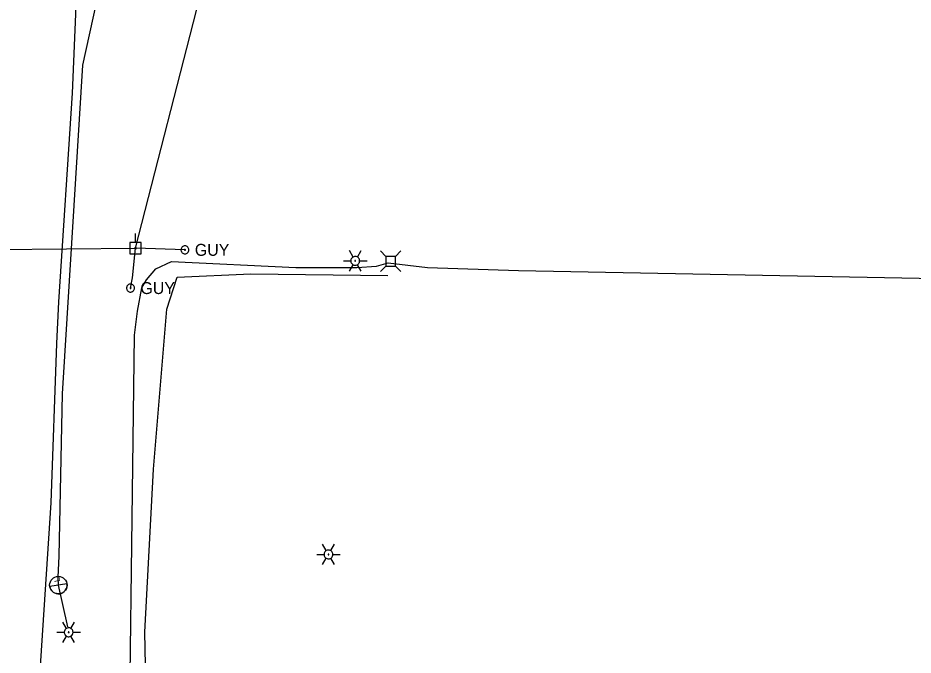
# Model space of a CAD drawing. Extents: x 596028 to 606371, y 330010 to 403088.
# Drawn here: x 604446.4 to 604735.5, y 338656.8 to 338862.5 of the extents above; entities that cross this region are included whole.
import ezdxf

# ---------------------------------------------------------------- set-up
doc = ezdxf.new("R2010")
doc.units = 0
for name, color, linetype in [('E_FTMS_Conduit', 7, 'Continuous'), ('E_LTG', 7, 'Continuous'), ('E_LTG_CID', 7, 'Continuous'), ('E_UTL_EGuyWire', 7, 'Continuous'), ('E_UTL_EPowerPole', 7, 'Continuous'), ('E_UTL_Overhead', 7, 'Continuous'), ('E_UTL_T', 7, 'Continuous'), ('E_UTL_T_UG', 7, 'Continuous')]:
    doc.layers.add(name, color=color, linetype=linetype)

# ---------------------------------------------------------------- blocks, each defined once
blk = doc.blocks.new('_U273')
at = {"layer": 'E_LTG'}
blk.add_lwpolyline([(0.001, -0.171), (0.001, 0.172)], dxfattribs=at)
blk.add_circle((0.001, 0), 0.171, dxfattribs=at)
blk.add_arc((0.001, 0), 0.171, 90, 270, dxfattribs=at)
blk.add_text('L', height=0.108, dxfattribs=at).set_placement((0.066, -0.042))

msp = doc.modelspace()

# ---------------------------------------------------------------- linework, layer by layer
at = {"layer": 'E_FTMS_Conduit'}
msp.add_lwpolyline([(604482.26, 338261.55), (604473.93, 338334.41), (604464.29, 338400.61), (604460.79, 338428.69), (604454.21, 338489.14), (604450.76, 338535.77), (604450.59, 338564.2), (604449.65, 338594.55), (604451.53, 338620.45), (604457.08, 338705.91), (604458.98, 338757.42), (604459.6, 338770.85), (604464.03, 338838.22), (604466.7, 338902.27), (604467.92, 338969.11), (604469.17, 339000.91), (604443.18, 339030.65), (604422.51, 339055.17), (604397.22, 339086.29), (604379.91, 339100.81)], dxfattribs=at)
at = {"layer": 'E_LTG'}
for points in [[(604554.58, 338785.31), (604553.39, 338787.37)], [(604556.72, 338784.07), (604556.69, 338784.34), (604556.62, 338784.6), (604556.49, 338784.84), (604556.33, 338785.06), (604556.12, 338785.23), (604555.88, 338785.37), (604555.63, 338785.46), (604555.36, 338785.5), (604555.09, 338785.48), (604554.82, 338785.42), (604554.58, 338785.31), (604554.36, 338785.15), (604554.17, 338784.95), (604554.02, 338784.72), (604553.92, 338784.47), (604553.87, 338784.2), (604553.87, 338783.93), (604553.92, 338783.67), (604554.02, 338783.41), (604554.17, 338783.19), (604554.36, 338782.99), (604554.58, 338782.83), (604554.82, 338782.72), (604555.09, 338782.65), (604555.36, 338782.64), (604555.63, 338782.68), (604555.88, 338782.77), (604556.12, 338782.9), (604556.33, 338783.08), (604556.49, 338783.3), (604556.62, 338783.54), (604556.69, 338783.8), (604556.72, 338784.07)], [(604556.72, 338784.07), (604556.69, 338784.34), (604556.62, 338784.6), (604556.49, 338784.84), (604556.33, 338785.06), (604556.12, 338785.23), (604555.88, 338785.37), (604555.63, 338785.46), (604555.36, 338785.5), (604555.09, 338785.48), (604554.82, 338785.42), (604554.58, 338785.31), (604554.36, 338785.15), (604554.17, 338784.95), (604554.02, 338784.72), (604553.92, 338784.47), (604553.87, 338784.2), (604553.87, 338783.93), (604553.92, 338783.67), (604554.02, 338783.41), (604554.17, 338783.19), (604554.36, 338782.99), (604554.58, 338782.83), (604554.82, 338782.72), (604555.09, 338782.65), (604555.36, 338782.64), (604555.63, 338782.68), (604555.88, 338782.77), (604556.12, 338782.9), (604556.33, 338783.08), (604556.49, 338783.3), (604556.62, 338783.54), (604556.69, 338783.8), (604556.72, 338784.07)], [(604556.72, 338784.07), (604556.69, 338784.34), (604556.62, 338784.6), (604556.49, 338784.84), (604556.33, 338785.06), (604556.12, 338785.23), (604555.88, 338785.37), (604555.63, 338785.46), (604555.36, 338785.5), (604555.09, 338785.48), (604554.82, 338785.42), (604554.58, 338785.31), (604554.36, 338785.15), (604554.17, 338784.95), (604554.02, 338784.72), (604553.92, 338784.47), (604553.87, 338784.2), (604553.87, 338783.93), (604553.92, 338783.67), (604554.02, 338783.41), (604554.17, 338783.19), (604554.36, 338782.99), (604554.58, 338782.83), (604554.82, 338782.72), (604555.09, 338782.65), (604555.36, 338782.64), (604555.63, 338782.68), (604555.88, 338782.77), (604556.12, 338782.9), (604556.33, 338783.08), (604556.49, 338783.3), (604556.62, 338783.54), (604556.69, 338783.8), (604556.72, 338784.07)], [(604556.01, 338785.31), (604557.2, 338787.37)], [(604551.48, 338784.07), (604553.86, 338784.07)], [(604553.39, 338780.77), (604554.58, 338782.83)], [(604555.41, 338784.07), (604555.41, 338784.09), (604555.4, 338784.11), (604555.39, 338784.13), (604555.38, 338784.15), (604555.36, 338784.17), (604555.34, 338784.18), (604555.32, 338784.18), (604555.3, 338784.19), (604555.27, 338784.19), (604555.25, 338784.18), (604555.23, 338784.17), (604555.21, 338784.16), (604555.2, 338784.14), (604555.19, 338784.12), (604555.18, 338784.1), (604555.17, 338784.08), (604555.17, 338784.06), (604555.18, 338784.04), (604555.19, 338784.01), (604555.2, 338784), (604555.21, 338783.98), (604555.23, 338783.97), (604555.25, 338783.96), (604555.27, 338783.95), (604555.3, 338783.95), (604555.32, 338783.95), (604555.34, 338783.96), (604555.36, 338783.97), (604555.38, 338783.99), (604555.39, 338784), (604555.4, 338784.02), (604555.41, 338784.05), (604555.41, 338784.07)], [(604557.2, 338780.77), (604556.01, 338782.83)], [(604556.72, 338784.07), (604559.1, 338784.07)], [(604545.94, 338690.53), (604544.75, 338692.6)], [(604547.37, 338690.53), (604548.56, 338692.6)], [(604548.08, 338689.3), (604548.06, 338689.57), (604547.98, 338689.83), (604547.86, 338690.07), (604547.69, 338690.28), (604547.48, 338690.46), (604547.25, 338690.6), (604546.99, 338690.68), (604546.72, 338690.72), (604546.45, 338690.71), (604546.19, 338690.65), (604545.94, 338690.53), (604545.72, 338690.38), (604545.53, 338690.18), (604545.39, 338689.95), (604545.28, 338689.7), (604545.23, 338689.43), (604545.23, 338689.16), (604545.28, 338688.89), (604545.39, 338688.64), (604545.53, 338688.41), (604545.72, 338688.22), (604545.94, 338688.06), (604546.19, 338687.95), (604546.45, 338687.88), (604546.72, 338687.87), (604546.99, 338687.91), (604547.25, 338688), (604547.48, 338688.13), (604547.69, 338688.31), (604547.86, 338688.52), (604547.98, 338688.76), (604548.06, 338689.03), (604548.08, 338689.3)], [(604548.08, 338689.3), (604548.06, 338689.57), (604547.98, 338689.83), (604547.86, 338690.07), (604547.69, 338690.28), (604547.48, 338690.46), (604547.25, 338690.6), (604546.99, 338690.68), (604546.72, 338690.72), (604546.45, 338690.71), (604546.19, 338690.65), (604545.94, 338690.53), (604545.72, 338690.38), (604545.53, 338690.18), (604545.39, 338689.95), (604545.28, 338689.7), (604545.23, 338689.43), (604545.23, 338689.16), (604545.28, 338688.89), (604545.39, 338688.64), (604545.53, 338688.41), (604545.72, 338688.22), (604545.94, 338688.06), (604546.19, 338687.95), (604546.45, 338687.88), (604546.72, 338687.87), (604546.99, 338687.91), (604547.25, 338688), (604547.48, 338688.13), (604547.69, 338688.31), (604547.86, 338688.52), (604547.98, 338688.76), (604548.06, 338689.03), (604548.08, 338689.3)], [(604548.08, 338689.3), (604548.06, 338689.57), (604547.98, 338689.83), (604547.86, 338690.07), (604547.69, 338690.28), (604547.48, 338690.46), (604547.25, 338690.6), (604546.99, 338690.68), (604546.72, 338690.72), (604546.45, 338690.71), (604546.19, 338690.65), (604545.94, 338690.53), (604545.72, 338690.38), (604545.53, 338690.18), (604545.39, 338689.95), (604545.28, 338689.7), (604545.23, 338689.43), (604545.23, 338689.16), (604545.28, 338688.89), (604545.39, 338688.64), (604545.53, 338688.41), (604545.72, 338688.22), (604545.94, 338688.06), (604546.19, 338687.95), (604546.45, 338687.88), (604546.72, 338687.87), (604546.99, 338687.91), (604547.25, 338688), (604547.48, 338688.13), (604547.69, 338688.31), (604547.86, 338688.52), (604547.98, 338688.76), (604548.06, 338689.03), (604548.08, 338689.3)], [(604542.85, 338689.3), (604545.23, 338689.3)], [(604544.75, 338686), (604545.94, 338688.06)], [(604546.78, 338689.3), (604546.77, 338689.32), (604546.77, 338689.34), (604546.76, 338689.36), (604546.74, 338689.38), (604546.73, 338689.39), (604546.71, 338689.4), (604546.68, 338689.41), (604546.66, 338689.41), (604546.64, 338689.41), (604546.62, 338689.41), (604546.6, 338689.4), (604546.58, 338689.39), (604546.56, 338689.37), (604546.55, 338689.35), (604546.54, 338689.33), (604546.54, 338689.31), (604546.54, 338689.28), (604546.54, 338689.26), (604546.55, 338689.24), (604546.56, 338689.22), (604546.58, 338689.21), (604546.6, 338689.19), (604546.62, 338689.18), (604546.64, 338689.18), (604546.66, 338689.18), (604546.68, 338689.18), (604546.71, 338689.19), (604546.73, 338689.2), (604546.74, 338689.21), (604546.76, 338689.23), (604546.77, 338689.25), (604546.77, 338689.27), (604546.78, 338689.3)], [(604548.56, 338686), (604547.37, 338688.06)], [(604548.08, 338689.3), (604550.47, 338689.3)], [(604462.03, 338665.4), (604460.84, 338667.46)], [(604463.46, 338665.4), (604464.65, 338667.46)], [(604458.93, 338664.16), (604461.31, 338664.16)], [(604464.17, 338664.16), (604464.14, 338664.43), (604464.07, 338664.69), (604463.94, 338664.93), (604463.78, 338665.14), (604463.57, 338665.32), (604463.33, 338665.46), (604463.08, 338665.55), (604462.81, 338665.59), (604462.54, 338665.57), (604462.27, 338665.51), (604462.03, 338665.4), (604461.81, 338665.24), (604461.62, 338665.04), (604461.47, 338664.81), (604461.37, 338664.56), (604461.32, 338664.29), (604461.32, 338664.02), (604461.37, 338663.76), (604461.47, 338663.5), (604461.62, 338663.27), (604461.81, 338663.08), (604462.03, 338662.92), (604462.27, 338662.81), (604462.54, 338662.74), (604462.81, 338662.73), (604463.08, 338662.77), (604463.33, 338662.86), (604463.57, 338662.99), (604463.78, 338663.17), (604463.94, 338663.39), (604464.07, 338663.63), (604464.14, 338663.89), (604464.17, 338664.16)], [(604464.17, 338664.16), (604464.14, 338664.43), (604464.07, 338664.69), (604463.94, 338664.93), (604463.78, 338665.14), (604463.57, 338665.32), (604463.33, 338665.46), (604463.08, 338665.55), (604462.81, 338665.59), (604462.54, 338665.57), (604462.27, 338665.51), (604462.03, 338665.4), (604461.81, 338665.24), (604461.62, 338665.04), (604461.47, 338664.81), (604461.37, 338664.56), (604461.32, 338664.29), (604461.32, 338664.02), (604461.37, 338663.76), (604461.47, 338663.5), (604461.62, 338663.27), (604461.81, 338663.08), (604462.03, 338662.92), (604462.27, 338662.81), (604462.54, 338662.74), (604462.81, 338662.73), (604463.08, 338662.77), (604463.33, 338662.86), (604463.57, 338662.99), (604463.78, 338663.17), (604463.94, 338663.39), (604464.07, 338663.63), (604464.14, 338663.89), (604464.17, 338664.16)], [(604464.17, 338664.16), (604464.14, 338664.43), (604464.07, 338664.69), (604463.94, 338664.93), (604463.78, 338665.14), (604463.57, 338665.32), (604463.33, 338665.46), (604463.08, 338665.55), (604462.81, 338665.59), (604462.54, 338665.57), (604462.27, 338665.51), (604462.03, 338665.4), (604461.81, 338665.24), (604461.62, 338665.04), (604461.47, 338664.81), (604461.37, 338664.56), (604461.32, 338664.29), (604461.32, 338664.02), (604461.37, 338663.76), (604461.47, 338663.5), (604461.62, 338663.27), (604461.81, 338663.08), (604462.03, 338662.92), (604462.27, 338662.81), (604462.54, 338662.74), (604462.81, 338662.73), (604463.08, 338662.77), (604463.33, 338662.86), (604463.57, 338662.99), (604463.78, 338663.17), (604463.94, 338663.39), (604464.07, 338663.63), (604464.14, 338663.89), (604464.17, 338664.16)], [(604462.86, 338664.16), (604462.86, 338664.18), (604462.85, 338664.2), (604462.84, 338664.22), (604462.83, 338664.24), (604462.81, 338664.25), (604462.79, 338664.27), (604462.77, 338664.27), (604462.75, 338664.28), (604462.72, 338664.28), (604462.7, 338664.27), (604462.68, 338664.26), (604462.66, 338664.25), (604462.65, 338664.23), (604462.64, 338664.21), (604462.63, 338664.19), (604462.62, 338664.17), (604462.62, 338664.15), (604462.63, 338664.12), (604462.64, 338664.1), (604462.65, 338664.08), (604462.66, 338664.07), (604462.68, 338664.05), (604462.7, 338664.05), (604462.72, 338664.04), (604462.75, 338664.04), (604462.77, 338664.04), (604462.79, 338664.05), (604462.81, 338664.06), (604462.83, 338664.08), (604462.84, 338664.09), (604462.85, 338664.11), (604462.86, 338664.14), (604462.86, 338664.16)], [(604464.17, 338664.16), (604466.55, 338664.16)], [(604460.84, 338660.86), (604462.03, 338662.92)], [(604464.65, 338660.86), (604463.46, 338662.92)]]:
    msp.add_lwpolyline(points, dxfattribs=at)
at = {"layer": 'E_LTG_CID'}
msp.add_lwpolyline([(604462.53, 338665.89), (604459.42, 338679.36), (604459.39, 338681.9), (604459.7, 338688.71), (604460.81, 338741.12), (604464.5, 338801.96), (604467.28, 338847.26), (604471.84, 338867.78), (604472.52, 338869.57), (604471.92, 338904.85), (604477.27, 339004.79), (604479.36, 339028.67), (604475.85, 339040.45), (604483.83, 339111.42), (604496.92, 339188.17), (604513.35, 339300.5)], dxfattribs=at)
at = {"layer": 'E_UTL_EGuyWire'}
msp.add_line((604500.28, 338787.62), (604484.4, 338788.18), dxfattribs=at)
for points in [[(604482.72, 338775.29), (604483.34, 338778.55), (604484.36, 338788.16)], [(604501.56, 338787.62), (604501.54, 338787.86), (604501.47, 338788.1), (604501.36, 338788.31), (604501.21, 338788.51), (604501.02, 338788.67), (604500.81, 338788.79), (604500.58, 338788.87), (604500.34, 338788.9), (604500.09, 338788.89), (604499.86, 338788.83), (604499.64, 338788.73), (604499.44, 338788.59), (604499.27, 338788.41), (604499.14, 338788.21), (604499.05, 338787.98), (604499, 338787.74), (604499, 338787.5), (604499.05, 338787.26), (604499.14, 338787.03), (604499.27, 338786.83), (604499.44, 338786.65), (604499.64, 338786.51), (604499.86, 338786.41), (604500.09, 338786.35), (604500.34, 338786.34), (604500.58, 338786.37), (604500.81, 338786.45), (604501.02, 338786.58), (604501.21, 338786.74), (604501.36, 338786.93), (604501.47, 338787.14), (604501.54, 338787.38), (604501.56, 338787.62)], [(604500.44, 338787.62), (604500.43, 338787.65), (604500.43, 338787.68), (604500.41, 338787.71), (604500.39, 338787.73), (604500.37, 338787.75), (604500.34, 338787.77), (604500.31, 338787.78), (604500.28, 338787.78), (604500.25, 338787.78), (604500.22, 338787.77), (604500.2, 338787.76), (604500.17, 338787.74), (604500.15, 338787.72), (604500.13, 338787.69), (604500.12, 338787.67), (604500.12, 338787.64), (604500.12, 338787.61), (604500.12, 338787.58), (604500.13, 338787.55), (604500.15, 338787.52), (604500.17, 338787.5), (604500.2, 338787.48), (604500.22, 338787.47), (604500.25, 338787.46), (604500.28, 338787.46), (604500.31, 338787.47), (604500.34, 338787.48), (604500.37, 338787.49), (604500.39, 338787.51), (604500.41, 338787.53), (604500.43, 338787.56), (604500.43, 338787.59), (604500.44, 338787.62)], [(604484, 338775.29), (604483.98, 338775.53), (604483.91, 338775.76), (604483.8, 338775.98), (604483.64, 338776.17), (604483.46, 338776.33), (604483.25, 338776.45), (604483.02, 338776.53), (604482.78, 338776.57), (604482.53, 338776.56), (604482.3, 338776.5), (604482.07, 338776.4), (604481.88, 338776.25), (604481.71, 338776.08), (604481.58, 338775.87), (604481.48, 338775.65), (604481.44, 338775.41), (604481.44, 338775.16), (604481.48, 338774.92), (604481.58, 338774.7), (604481.71, 338774.49), (604481.88, 338774.32), (604482.07, 338774.17), (604482.3, 338774.07), (604482.53, 338774.01), (604482.78, 338774), (604483.02, 338774.04), (604483.25, 338774.12), (604483.46, 338774.24), (604483.64, 338774.4), (604483.8, 338774.59), (604483.91, 338774.81), (604483.98, 338775.04), (604484, 338775.29)], [(604482.88, 338775.29), (604482.87, 338775.32), (604482.86, 338775.34), (604482.85, 338775.37), (604482.83, 338775.4), (604482.81, 338775.42), (604482.78, 338775.43), (604482.75, 338775.44), (604482.72, 338775.45), (604482.69, 338775.44), (604482.66, 338775.44), (604482.64, 338775.42), (604482.61, 338775.41), (604482.59, 338775.38), (604482.57, 338775.36), (604482.56, 338775.33), (604482.56, 338775.3), (604482.56, 338775.27), (604482.56, 338775.24), (604482.57, 338775.21), (604482.59, 338775.19), (604482.61, 338775.16), (604482.64, 338775.15), (604482.66, 338775.13), (604482.69, 338775.13), (604482.72, 338775.12), (604482.75, 338775.13), (604482.78, 338775.14), (604482.81, 338775.15), (604482.83, 338775.17), (604482.85, 338775.2), (604482.86, 338775.23), (604482.87, 338775.25), (604482.88, 338775.29)]]:
    msp.add_lwpolyline(points, dxfattribs=at)
at = {"layer": 'E_UTL_EPowerPole'}
for points in [[(604484.33, 338790), (604484.33, 338792.91)], [(604486.17, 338790), (604482.48, 338790)], [(604482.48, 338790), (604482.48, 338786.31)], [(604484.6, 338788.16), (604484.59, 338788.21), (604484.58, 338788.25), (604484.56, 338788.29), (604484.53, 338788.33), (604484.5, 338788.35), (604484.46, 338788.38), (604484.41, 338788.39), (604484.37, 338788.4), (604484.32, 338788.4), (604484.28, 338788.39), (604484.24, 338788.37), (604484.2, 338788.34), (604484.17, 338788.31), (604484.15, 338788.27), (604484.13, 338788.23), (604484.12, 338788.18), (604484.12, 338788.14), (604484.13, 338788.09), (604484.15, 338788.05), (604484.17, 338788.01), (604484.2, 338787.98), (604484.24, 338787.95), (604484.28, 338787.94), (604484.32, 338787.92), (604484.37, 338787.92), (604484.41, 338787.93), (604484.46, 338787.94), (604484.5, 338787.97), (604484.53, 338788), (604484.56, 338788.03), (604484.58, 338788.07), (604484.59, 338788.12), (604484.6, 338788.16)], [(604486.17, 338786.31), (604486.17, 338790)], [(604482.48, 338786.31), (604486.17, 338786.31)]]:
    msp.add_lwpolyline(points, dxfattribs=at)
at = {"layer": 'E_UTL_Overhead'}
for p, q in [((604484.36, 338788.16), (604541.5, 339011.54)), ((604239.6, 338785.61), (604484.36, 338788.16))]:
    msp.add_line(p, q, dxfattribs=at)
at = {"layer": 'E_UTL_T'}
for points in [[(604565.2, 338785.5), (604563.45, 338787.26)], [(604568.29, 338785.5), (604565.2, 338785.5)], [(604565.2, 338785.5), (604565.2, 338782.41)], [(604568.29, 338785.5), (604570.05, 338787.26)], [(604568.29, 338782.41), (604568.29, 338785.5)], [(604565.2, 338782.41), (604563.45, 338780.66)], [(604565.2, 338782.41), (604568.29, 338782.41)], [(604568.29, 338782.41), (604570.05, 338780.66)]]:
    msp.add_lwpolyline(points, dxfattribs=at)
at = {"layer": 'E_UTL_T_UG'}
for points in [[(604481.71, 338582.68), (604483.97, 338760.08), (604484.94, 338767.82), (604486.38, 338775.38), (604487.85, 338777.99), (604490.94, 338781.48), (604495.94, 338783.91), (604536.09, 338781.88), (604555.81, 338781.9), (604562.17, 338782.36), (604565.94, 338783.42), (604578.66, 338781.98), (604607.98, 338781)], [(604607.98, 338781), (604827.54, 338776.75), (604851.26, 338782.4)], [(604565.56, 338094.25), (604551.01, 338191.51), (604532.12, 338333.05), (604521.96, 338390.75), (604510.45, 338447.32), (604488.65, 338600.27), (604487.39, 338664.2), (604490.15, 338716.8), (604494.46, 338768.45), (604497.77, 338778.83), (604521.63, 338779.92), (604565.86, 338779.33)]]:
    msp.add_lwpolyline(points, dxfattribs=at)

# ---------------------------------------------------------------- block references
at = {"layer": 'E_LTG_CID', "xscale": 16.404166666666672, "yscale": 16.404166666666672, "rotation": 97.82095686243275}
msp.add_blockref('_U273', (604459.42, 338679.36), dxfattribs=at)

# ---------------------------------------------------------------- texts
at = {"layer": 'E_UTL_EGuyWire'}
for p in [(604503.49, 338785.7), (604485.92, 338773.36)]:
    msp.add_text('GUY', height=3.85, dxfattribs=at).set_placement(p)

doc.saveas('drawing.dxf')
